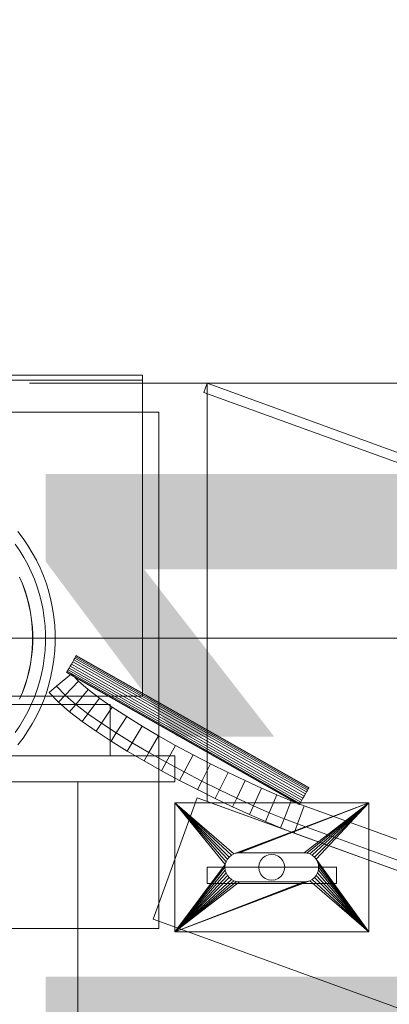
# Model space of a CAD drawing. Header units: millimetres. Extents: x -2233 to 61924, y -68080 to 6847.
# Tile 811 of 1022: x 26792 to 26906, y 1128 to 1433. Entities that reach past the tile are written whole.
import ezdxf

# ---------------------------------------------------------------- set-up
doc = ezdxf.new("R2010")
doc.units = ezdxf.units.MM
for name, color, linetype, lineweight in [('COTAS_P', 1, 'Continuous', 0), ('lateral_bajante_movil', 7, 'Continuous', 0), ('lateral_C05', 7, 'Continuous', 0)]:
    doc.layers.add(name, color=color, linetype=linetype, lineweight=lineweight)
doc.dimstyles.new('R19_100', dxfattribs={"dimtxt": 250, "dimasz": 150, "dimexe": 150, "dimexo": 80, "dimgap": 100, "dimtad": 1, "dimtih": 1, "dimtoh": 1, "dimdsep": 46, "dimcen": 0.09, "dimadec": 0, "dimazin": 0, "dimtfac": 1, "dimtdec": 4, "dimtofl": 0, "dimtmove": 0, "dimatfit": 3, "dimfxl": 1, "dimtolj": 1, "dimtzin": 0, "dimarcsym": 0})

# ---------------------------------------------------------------- blocks, each defined once
blk = doc.blocks.new('DIM_R27_9')
at = {"layer": 'COTAS_P'}
for p, q in [((26750.07, 1241), (27150.07, 1241)), ((27150.07, 1241), (27105.07, 1091)), ((27150.07, 0), (27150.07, 1241)), ((27150.07, 1241), (27195.07, 1091)), ((27150.07, 0), (27105.07, 150)), ((27150.07, 0), (27195.07, 150)), ((26750.07, 0), (27150.07, 0))]:
    blk.add_line(p, q, dxfattribs=at)
blk.add_text('1241 P', height=250, rotation=90, dxfattribs=at).set_placement((27050.07, 620.5))
blk = doc.blocks.new('DIM_R27_32')
at = {"layer": 'COTAS_P'}
for p, q in [((26795.07, 1320), (27495.07, 1320)), ((27495.07, 1320), (27450.07, 1170)), ((27495.07, 0), (27495.07, 1320)), ((27495.07, 1320), (27540.07, 1170)), ((27495.07, 0), (27450.07, 150)), ((27495.07, 0), (27540.07, 150)), ((26795.07, 0), (27495.07, 0))]:
    blk.add_line(p, q, dxfattribs=at)
blk.add_text('1320 P', height=250, rotation=90, dxfattribs=at).set_placement((27395.07, 660))

msp = doc.modelspace()

# ---------------------------------------------------------------- linework, layer by layer
at = {"layer": 'lateral_bajante_movil'}
for p, q in [((26849.041, 1317.181), (26850.067, 1320)), ((26850.067, 1320), (28353.576, 772.768)), ((26850.067, 1190.422), (26850.067, 1320)), ((26849.041, 1317.181), (28352.55, 769.949)), ((26808.067, 1233), (26807.684, 1232.325)), ((26808.451, 1233.675), (26808.067, 1233)), ((26880.067, 1192.081), (26808.067, 1233)), ((26808.451, 1233.675), (26808.809, 1234.304)), ((26808.451, 1233.675), (26880.451, 1192.756)), ((26808.809, 1234.304), (26809.116, 1234.844)), ((26808.809, 1234.304), (26880.809, 1193.385)), ((26809.116, 1234.844), (26809.351, 1235.259)), ((26809.116, 1234.844), (26881.116, 1193.925)), ((26809.351, 1235.259), (26809.499, 1235.519)), ((26809.351, 1235.259), (26881.351, 1194.34)), ((26809.499, 1235.519), (26809.55, 1235.608)), ((26809.499, 1235.519), (26881.499, 1194.6)), ((26809.55, 1235.608), (26881.55, 1194.689)), ((26803.471, 1226.143), (26808.067, 1230)), ((26806.636, 1230.481), (26806.585, 1230.392)), ((26806.585, 1230.392), (26878.585, 1189.473)), ((26806.784, 1230.741), (26806.636, 1230.481)), ((26806.636, 1230.481), (26878.636, 1189.562)), ((26807.019, 1231.156), (26806.784, 1230.741)), ((26806.784, 1230.741), (26878.784, 1189.822)), ((26807.326, 1231.696), (26807.019, 1231.156)), ((26807.019, 1231.156), (26879.019, 1190.237)), ((26807.684, 1232.325), (26807.326, 1231.696)), ((26807.326, 1231.696), (26879.326, 1190.777)), ((26807.684, 1232.325), (26879.684, 1191.406)), ((26808.067, 1230), (26810.304, 1227.656)), ((26810.304, 1227.656), (26806.174, 1223.304)), ((26810.304, 1227.656), (26813.212, 1225.119)), ((26801.173, 1224.215), (26803.471, 1226.143)), ((26801.173, 1224.215), (26804.11, 1221.128)), ((26803.471, 1226.143), (26806.174, 1223.304)), ((26813.212, 1225.119), (26809.416, 1220.472)), ((26813.212, 1225.119), (26816.712, 1222.422)), ((26806.174, 1223.304), (26804.11, 1221.128)), ((26804.11, 1221.128), (26807.518, 1218.149)), ((26806.174, 1223.304), (26809.416, 1220.472)), ((26816.712, 1222.422), (26813.16, 1217.586)), ((26816.712, 1222.422), (26820.724, 1219.602)), ((26809.416, 1220.472), (26807.518, 1218.149)), ((26807.518, 1218.149), (26811.384, 1215.168)), ((26809.416, 1220.472), (26813.16, 1217.586)), ((26813.16, 1217.586), (26811.384, 1215.168)), ((26813.16, 1217.586), (26817.36, 1214.634)), ((26820.724, 1219.602), (26817.36, 1214.634)), ((26820.724, 1219.602), (26825.17, 1216.695)), ((26811.384, 1215.168), (26815.678, 1212.15)), ((26817.36, 1214.634), (26815.678, 1212.15)), ((26817.36, 1214.634), (26821.955, 1211.629)), ((26825.17, 1216.695), (26821.955, 1211.629)), ((26825.17, 1216.695), (26829.97, 1213.735)), ((26815.678, 1212.15), (26820.347, 1209.096)), ((26821.955, 1211.629), (26820.347, 1209.096)), ((26821.955, 1211.629), (26826.879, 1208.593)), ((26829.97, 1213.735), (26826.879, 1208.593)), ((26829.97, 1213.735), (26835.046, 1210.759)), ((26820.347, 1209.096), (26825.333, 1206.021)), ((26826.879, 1208.593), (26825.333, 1206.021)), ((26826.879, 1208.593), (26832.061, 1205.554)), ((26835.046, 1210.759), (26832.061, 1205.554)), ((26835.046, 1210.759), (26840.317, 1207.801)), ((26825.333, 1206.021), (26830.568, 1202.951)), ((26832.061, 1205.554), (26830.568, 1202.951)), ((26832.061, 1205.554), (26837.427, 1202.543)), ((26840.317, 1207.801), (26837.427, 1202.543)), ((26840.317, 1207.801), (26845.707, 1204.898)), ((26830.568, 1202.951), (26835.982, 1199.914)), ((26837.427, 1202.543), (26835.982, 1199.914)), ((26837.427, 1202.543), (26842.903, 1199.593)), ((26845.707, 1204.898), (26842.903, 1199.593)), ((26845.707, 1204.898), (26851.134, 1202.085)), ((26835.982, 1199.914), (26841.501, 1196.941)), ((26842.903, 1199.593), (26841.501, 1196.941)), ((26842.903, 1199.593), (26848.413, 1196.737)), ((26851.134, 1202.085), (26848.413, 1196.737)), ((26851.134, 1202.085), (26856.52, 1199.397)), ((26856.52, 1199.397), (26853.882, 1194.008)), ((26856.52, 1199.397), (26861.786, 1196.87)), ((26841.501, 1196.941), (26847.053, 1194.063)), ((26848.413, 1196.737), (26847.053, 1194.063)), ((26848.413, 1196.737), (26853.882, 1194.008)), ((26861.786, 1196.87), (26859.234, 1191.44)), ((26861.786, 1196.87), (26866.853, 1194.539)), ((26847.053, 1194.063), (26852.563, 1191.313)), ((26853.882, 1194.008), (26852.563, 1191.313)), ((26853.882, 1194.008), (26859.234, 1191.44)), ((26866.853, 1194.539), (26864.394, 1189.066)), ((26866.853, 1194.539), (26871.642, 1192.44)), ((26880.451, 1192.756), (26880.809, 1193.385)), ((26880.809, 1193.385), (26881.116, 1193.925)), ((26881.116, 1193.925), (26881.351, 1194.34)), ((26881.351, 1194.34), (26881.499, 1194.6)), ((26881.499, 1194.6), (26881.55, 1194.689)), ((26833.309, 1153.955), (26846.989, 1191.543)), ((26846.989, 1191.543), (28350.498, 644.311)), ((28353.576, 643.19), (26850.067, 1190.422)), ((26852.563, 1191.313), (26857.957, 1188.725)), ((26859.234, 1191.44), (26857.957, 1188.725)), ((26859.234, 1191.44), (26864.394, 1189.066)), ((26871.642, 1192.44), (26869.289, 1186.921)), ((26871.642, 1192.44), (26876.073, 1190.609)), ((26876.073, 1190.609), (26873.851, 1185.036)), ((26876.073, 1190.609), (26880.067, 1189.081)), ((26879.019, 1190.237), (26878.784, 1189.822)), ((26879.326, 1190.777), (26879.019, 1190.237)), ((26879.684, 1191.406), (26879.326, 1190.777)), ((26880.067, 1192.081), (26879.684, 1191.406)), ((26880.067, 1192.081), (26880.451, 1192.756)), ((26840.067, 1150), (26840.067, 1190)), ((26840.067, 1190), (26855.654, 1170.878)), ((26840.067, 1190), (26855.91, 1171.722)), ((26840.067, 1190), (26856.326, 1172.5)), ((26840.067, 1190), (26856.886, 1173.182)), ((26840.067, 1190), (26857.567, 1173.742)), ((26840.067, 1190), (26858.345, 1174.157)), ((26840.067, 1190), (26900.067, 1190)), ((26857.957, 1188.725), (26863.164, 1186.33)), ((26900.067, 1190), (26858.345, 1174.157)), ((26900.067, 1190), (26859.19, 1174.414)), ((26900.067, 1190), (26860.067, 1174.5)), ((26864.394, 1189.066), (26863.164, 1186.33)), ((26864.394, 1189.066), (26869.289, 1186.921)), ((26880.067, 1189.081), (26878.015, 1183.443)), ((26878.636, 1189.562), (26878.585, 1189.473)), ((26878.784, 1189.822), (26878.636, 1189.562)), ((26900.067, 1190), (26880.067, 1174.5)), ((26880.067, 1189.081), (27084.991, 1114.495)), ((26900.067, 1190), (26880.945, 1174.414)), ((26900.067, 1190), (26881.79, 1174.157)), ((26900.067, 1190), (26882.568, 1173.742)), ((26900.067, 1190), (26883.249, 1173.182)), ((26900.067, 1190), (26883.809, 1172.5)), ((26900.067, 1190), (26900.067, 1150)), ((26863.164, 1186.33), (26868.113, 1184.161)), ((26869.289, 1186.921), (26868.113, 1184.161)), ((26868.113, 1184.161), (26872.74, 1182.249)), ((26869.289, 1186.921), (26873.851, 1185.036)), ((26873.851, 1185.036), (26872.74, 1182.249)), ((26873.851, 1185.036), (26878.015, 1183.443)), ((26872.74, 1182.249), (26876.989, 1180.624)), ((26878.015, 1183.443), (26876.989, 1180.624)), ((26878.015, 1183.443), (27082.939, 1108.857)), ((26876.989, 1180.624), (27081.912, 1106.038)), ((26855.91, 1171.722), (26855.654, 1170.878)), ((26856.326, 1172.5), (26855.91, 1171.722)), ((26856.886, 1173.182), (26856.326, 1172.5)), ((26857.567, 1173.742), (26856.886, 1173.182)), ((26858.345, 1174.157), (26857.567, 1173.742)), ((26859.19, 1174.414), (26858.345, 1174.157)), ((26860.067, 1174.5), (26859.19, 1174.414)), ((26880.067, 1174.5), (26860.067, 1174.5)), ((26866.603, 1172), (26866.204, 1171.035)), ((26867.239, 1172.828), (26866.603, 1172)), ((26868.067, 1173.464), (26867.239, 1172.828)), ((26869.032, 1173.864), (26868.067, 1173.464)), ((26870.067, 1174), (26869.032, 1173.864)), ((26871.103, 1173.864), (26870.067, 1174)), ((26872.067, 1173.464), (26871.103, 1173.864)), ((26872.896, 1172.828), (26872.067, 1173.464)), ((26873.532, 1172), (26872.896, 1172.828)), ((26873.931, 1171.035), (26873.532, 1172)), ((26880.945, 1174.414), (26880.067, 1174.5)), ((26881.79, 1174.157), (26880.945, 1174.414)), ((26882.568, 1173.742), (26881.79, 1174.157)), ((26883.249, 1173.182), (26882.568, 1173.742)), ((26883.809, 1172.5), (26883.249, 1173.182)), ((26900.067, 1150), (26883.809, 1172.5)), ((26884.225, 1171.722), (26883.809, 1172.5)), ((26900.067, 1150), (26884.225, 1171.722)), ((26884.481, 1170.878), (26884.225, 1171.722)), ((26840.067, 1150), (26855.654, 1170.878)), ((26855.567, 1170), (26840.067, 1150)), ((26855.654, 1169.122), (26840.067, 1150)), ((26850.067, 1170), (26890.067, 1170)), ((26850.067, 1170), (26850.067, 1165)), ((26855.654, 1170.878), (26855.567, 1170)), ((26855.567, 1170), (26855.654, 1169.122)), ((26855.654, 1169.122), (26855.91, 1168.278)), ((26866.204, 1171.035), (26866.067, 1170)), ((26866.067, 1170), (26866.204, 1168.965)), ((26866.204, 1168.965), (26866.603, 1168)), ((26873.532, 1168), (26873.931, 1168.965)), ((26874.067, 1170), (26873.931, 1171.035)), ((26873.931, 1168.965), (26874.067, 1170)), ((26884.225, 1168.278), (26884.481, 1169.122)), ((26900.067, 1150), (26884.481, 1170.878)), ((26884.567, 1170), (26884.481, 1170.878)), ((26884.481, 1169.122), (26884.567, 1170)), ((26884.481, 1169.122), (26900.067, 1150)), ((26884.567, 1170), (26900.067, 1150)), ((26890.067, 1165), (26890.067, 1170)), ((26855.91, 1168.278), (26840.067, 1150)), ((26856.326, 1167.5), (26840.067, 1150)), ((26856.886, 1166.818), (26840.067, 1150)), ((26857.567, 1166.258), (26840.067, 1150)), ((26858.345, 1165.843), (26840.067, 1150)), ((26881.79, 1165.843), (26840.067, 1150)), ((26855.91, 1168.278), (26856.326, 1167.5)), ((26856.326, 1167.5), (26856.886, 1166.818)), ((26856.886, 1166.818), (26857.567, 1166.258)), ((26857.567, 1166.258), (26858.345, 1165.843)), ((26858.345, 1165.843), (26859.19, 1165.586)), ((26866.603, 1168), (26867.239, 1167.172)), ((26867.239, 1167.172), (26868.067, 1166.536)), ((26868.067, 1166.536), (26869.032, 1166.136)), ((26869.032, 1166.136), (26870.067, 1166)), ((26870.067, 1166), (26871.103, 1166.136)), ((26871.103, 1166.136), (26872.067, 1166.536)), ((26872.067, 1166.536), (26872.896, 1167.172)), ((26872.896, 1167.172), (26873.532, 1168)), ((26880.945, 1165.586), (26881.79, 1165.843)), ((26881.79, 1165.843), (26882.568, 1166.258)), ((26881.79, 1165.843), (26900.067, 1150)), ((26882.568, 1166.258), (26883.249, 1166.818)), ((26882.568, 1166.258), (26900.067, 1150)), ((26883.249, 1166.818), (26883.809, 1167.5)), ((26883.249, 1166.818), (26900.067, 1150)), ((26883.809, 1167.5), (26884.225, 1168.278)), ((26883.809, 1167.5), (26900.067, 1150)), ((26884.225, 1168.278), (26900.067, 1150)), ((26859.19, 1165.586), (26840.067, 1150)), ((26880.945, 1165.586), (26840.067, 1150)), ((26860.067, 1165.5), (26840.067, 1150)), ((26880.067, 1165.5), (26840.067, 1150)), ((26850.067, 1165), (26890.067, 1165)), ((26859.19, 1165.586), (26860.067, 1165.5)), ((26860.067, 1165.5), (26880.067, 1165.5)), ((26880.067, 1165.5), (26880.945, 1165.586)), ((26833.309, 1153.955), (28336.817, 606.723)), ((26900.067, 1150), (26840.067, 1150))]:
    msp.add_line(p, q, dxfattribs=at)
at = {"layer": 'lateral_C05'}
for p, q in [((26670.067, 1322.5), (26830.067, 1322.5)), ((26830.067, 1321), (26830.067, 1322.5)), ((26670.067, 1321), (26830.067, 1321)), ((26830.067, 1223), (26830.067, 1321)), ((26665.067, 1311), (26835.067, 1311)), ((26835.067, 1151), (26835.067, 1311)), ((26791.505, 1274.045), (26793.1, 1271.938)), ((26790.664, 1270.187), (26792.069, 1268.127)), ((26793.1, 1271.938), (26794.589, 1269.755)), ((26794.589, 1269.755), (26795.967, 1267.5)), ((26792.069, 1268.127), (26793.369, 1266)), ((26795.967, 1267.5), (26797.231, 1265.179)), ((26793.369, 1266), (26794.561, 1263.811)), ((26794.561, 1263.811), (26795.643, 1261.564)), ((26797.231, 1265.179), (26798.377, 1262.798)), ((26795.643, 1261.564), (26796.611, 1259.267)), ((26798.377, 1262.798), (26799.404, 1260.363)), ((26799.404, 1260.363), (26800.308, 1257.88)), ((26791.997, 1259.919), (26792.888, 1257.806)), ((26792.033, 1259.936), (26792.925, 1257.82)), ((26792.888, 1257.806), (26793.672, 1255.65)), ((26792.925, 1257.82), (26793.71, 1255.663)), ((26796.611, 1259.267), (26797.464, 1256.924)), ((26800.308, 1257.88), (26801.087, 1255.355)), ((26793.672, 1255.65), (26794.348, 1253.459)), ((26793.71, 1255.663), (26794.387, 1253.469)), ((26797.464, 1256.924), (26798.199, 1254.542)), ((26798.199, 1254.542), (26798.814, 1252.126)), ((26801.087, 1255.355), (26801.739, 1252.794)), ((26794.348, 1253.459), (26794.914, 1251.236)), ((26794.387, 1253.469), (26794.953, 1251.245)), ((26794.914, 1251.236), (26795.369, 1248.988)), ((26794.953, 1251.245), (26795.408, 1248.995)), ((26798.814, 1252.126), (26799.308, 1249.682)), ((26801.739, 1252.794), (26802.262, 1250.203)), ((26795.369, 1248.988), (26795.71, 1246.72)), ((26795.408, 1248.995), (26795.75, 1246.725)), ((26799.308, 1249.682), (26799.679, 1247.217)), ((26802.262, 1250.203), (26802.656, 1247.59)), ((26795.71, 1246.72), (26795.939, 1244.438)), ((26795.75, 1246.725), (26795.979, 1244.441)), ((26799.679, 1247.217), (26799.928, 1244.737)), ((26802.656, 1247.59), (26802.919, 1244.961)), ((26802.919, 1244.961), (26803.051, 1242.321)), ((26795.939, 1244.438), (26796.053, 1242.147)), ((26795.979, 1244.441), (26796.093, 1242.148)), ((26796.053, 1242.147), (26796.053, 1239.853)), ((26796.093, 1242.148), (26796.093, 1239.852)), ((26799.928, 1244.737), (26800.052, 1242.247)), ((26800.052, 1242.247), (26800.052, 1239.753)), ((26803.051, 1242.321), (26803.051, 1239.679)), ((26796.053, 1239.853), (26795.939, 1237.562)), ((26796.093, 1239.852), (26795.979, 1237.559)), ((26800.052, 1239.753), (26799.928, 1237.263)), ((26803.051, 1239.679), (26802.919, 1237.039)), ((26795.939, 1237.562), (26795.71, 1235.28)), ((26795.979, 1237.559), (26795.75, 1235.275)), ((26799.928, 1237.263), (26799.679, 1234.783)), ((26802.919, 1237.039), (26802.656, 1234.41)), ((26795.369, 1233.012), (26794.914, 1230.764)), ((26795.408, 1233.005), (26794.953, 1230.755)), ((26795.71, 1235.28), (26795.369, 1233.012)), ((26795.75, 1235.275), (26795.408, 1233.005)), ((26799.679, 1234.783), (26799.308, 1232.318)), ((26802.656, 1234.41), (26802.262, 1231.797)), ((26794.914, 1230.764), (26794.348, 1228.541)), ((26794.953, 1230.755), (26794.387, 1228.531)), ((26798.814, 1229.874), (26798.199, 1227.458)), ((26799.308, 1232.318), (26798.814, 1229.874)), ((26802.262, 1231.797), (26801.739, 1229.206)), ((26794.348, 1228.541), (26793.672, 1226.35)), ((26794.387, 1228.531), (26793.71, 1226.337)), ((26798.199, 1227.458), (26797.464, 1225.076)), ((26801.087, 1226.645), (26800.308, 1224.12)), ((26801.739, 1229.206), (26801.087, 1226.645)), ((26792.888, 1224.194), (26791.997, 1222.081)), ((26792.925, 1224.18), (26792.033, 1222.064)), ((26793.672, 1226.35), (26792.888, 1224.194)), ((26793.71, 1226.337), (26792.925, 1224.18)), ((26797.464, 1225.076), (26796.611, 1222.733)), ((26800.308, 1224.12), (26799.404, 1221.637)), ((26670.067, 1223), (26830.067, 1223)), ((26796.611, 1222.733), (26795.643, 1220.436)), ((26799.404, 1221.637), (26798.377, 1219.202)), ((26680.067, 1220.5), (26820.067, 1220.5)), ((26794.561, 1218.189), (26793.369, 1216)), ((26793.57, 1220.5), (26793.586, 1220.5)), ((26793.586, 1220.5), (26793.618, 1220.5)), ((26793.618, 1220.5), (26793.666, 1220.5)), ((26793.666, 1220.5), (26793.73, 1220.5)), ((26793.73, 1220.5), (26793.81, 1220.5)), ((26793.81, 1220.5), (26793.906, 1220.5)), ((26793.906, 1220.5), (26794.017, 1220.5)), ((26794.017, 1220.5), (26794.143, 1220.5)), ((26794.143, 1220.5), (26794.283, 1220.5)), ((26794.283, 1220.5), (26794.438, 1220.5)), ((26794.438, 1220.5), (26794.607, 1220.5)), ((26795.643, 1220.436), (26794.561, 1218.189)), ((26794.607, 1220.5), (26794.79, 1220.5)), ((26794.79, 1220.5), (26794.986, 1220.5)), ((26794.986, 1220.5), (26795.194, 1220.5)), ((26795.194, 1220.5), (26795.414, 1220.5)), ((26795.414, 1220.5), (26795.646, 1220.5)), ((26795.646, 1220.5), (26795.889, 1220.5)), ((26795.889, 1220.5), (26796.143, 1220.5)), ((26796.143, 1220.5), (26796.406, 1220.5)), ((26796.406, 1220.5), (26796.678, 1220.5)), ((26796.678, 1220.5), (26796.959, 1220.5)), ((26796.959, 1220.5), (26797.247, 1220.5)), ((26798.377, 1219.202), (26797.231, 1216.821)), ((26797.247, 1220.5), (26797.543, 1220.5)), ((26797.543, 1220.5), (26797.844, 1220.5)), ((26797.844, 1220.5), (26798.152, 1220.5)), ((26798.152, 1220.5), (26798.464, 1220.5)), ((26798.464, 1220.5), (26798.78, 1220.5)), ((26798.78, 1220.5), (26799.099, 1220.5)), ((26799.099, 1220.5), (26799.42, 1220.5)), ((26799.42, 1220.5), (26799.743, 1220.5)), ((26800.067, 1220.5), (26799.743, 1220.5)), ((26805.067, 1220.5), (26800.067, 1220.5)), ((26805.067, 1220.5), (26805.386, 1220.5)), ((26805.386, 1220.5), (26805.705, 1220.5)), ((26805.705, 1220.5), (26806.021, 1220.5)), ((26806.021, 1220.5), (26806.336, 1220.5)), ((26806.336, 1220.5), (26806.647, 1220.5)), ((26806.647, 1220.5), (26806.954, 1220.5)), ((26806.954, 1220.5), (26807.257, 1220.5)), ((26807.257, 1220.5), (26807.555, 1220.5)), ((26807.555, 1220.5), (26807.847, 1220.5)), ((26807.847, 1220.5), (26808.132, 1220.5)), ((26808.132, 1220.5), (26808.409, 1220.5)), ((26808.409, 1220.5), (26808.679, 1220.5)), ((26808.679, 1220.5), (26808.94, 1220.5)), ((26808.94, 1220.5), (26809.191, 1220.5)), ((26809.191, 1220.5), (26809.433, 1220.5)), ((26809.433, 1220.5), (26809.664, 1220.5)), ((26809.664, 1220.5), (26809.884, 1220.5)), ((26809.884, 1220.5), (26810.092, 1220.5)), ((26810.092, 1220.5), (26810.288, 1220.5)), ((26810.288, 1220.5), (26810.472, 1220.5)), ((26810.472, 1220.5), (26810.643, 1220.5)), ((26810.643, 1220.5), (26810.8, 1220.5)), ((26810.8, 1220.5), (26810.943, 1220.5)), ((26810.943, 1220.5), (26811.073, 1220.5)), ((26811.073, 1220.5), (26811.188, 1220.5)), ((26811.188, 1220.5), (26811.288, 1220.5)), ((26811.288, 1220.5), (26811.373, 1220.5)), ((26811.373, 1220.5), (26811.443, 1220.5)), ((26811.443, 1220.5), (26811.497, 1220.5)), ((26811.497, 1220.5), (26811.536, 1220.5)), ((26811.536, 1220.5), (26811.56, 1220.5)), ((26820.067, 1204.5), (26820.067, 1220.5)), ((26793.369, 1216), (26792.069, 1213.873)), ((26795.967, 1214.5), (26794.589, 1212.245)), ((26797.231, 1216.821), (26795.967, 1214.5)), ((26792.069, 1213.873), (26790.664, 1211.813)), ((26794.589, 1212.245), (26793.1, 1210.062)), ((26793.1, 1210.062), (26791.505, 1207.955)), ((26660.067, 1204.5), (26840.067, 1204.5)), ((26680.067, 1204.5), (26820.067, 1204.5)), ((26793.57, 1204.5), (26793.586, 1204.5)), ((26793.586, 1204.5), (26793.618, 1204.5)), ((26793.618, 1204.5), (26793.666, 1204.5)), ((26793.666, 1204.5), (26793.73, 1204.5)), ((26793.73, 1204.5), (26793.81, 1204.5)), ((26793.81, 1204.5), (26793.906, 1204.5)), ((26793.906, 1204.5), (26794.017, 1204.5)), ((26794.017, 1204.5), (26794.143, 1204.5)), ((26794.143, 1204.5), (26794.283, 1204.5)), ((26794.283, 1204.5), (26794.438, 1204.5)), ((26794.438, 1204.5), (26794.607, 1204.5)), ((26794.607, 1204.5), (26794.79, 1204.5)), ((26794.79, 1204.5), (26794.986, 1204.5)), ((26794.986, 1204.5), (26795.194, 1204.5)), ((26795.194, 1204.5), (26795.414, 1204.5)), ((26795.414, 1204.5), (26795.646, 1204.5)), ((26795.646, 1204.5), (26795.889, 1204.5)), ((26795.889, 1204.5), (26796.143, 1204.5)), ((26796.143, 1204.5), (26796.406, 1204.5)), ((26796.406, 1204.5), (26796.678, 1204.5)), ((26796.678, 1204.5), (26796.959, 1204.5)), ((26796.959, 1204.5), (26797.247, 1204.5)), ((26797.074, 1204.5), (26797.095, 1204.5)), ((26797.095, 1204.5), (26797.129, 1204.5)), ((26797.129, 1204.5), (26797.177, 1204.5)), ((26797.177, 1204.5), (26797.238, 1204.5)), ((26797.238, 1204.5), (26797.312, 1204.5)), ((26797.247, 1204.5), (26797.543, 1204.5)), ((26797.312, 1204.5), (26797.399, 1204.5)), ((26797.399, 1204.5), (26797.499, 1204.5)), ((26797.499, 1204.5), (26797.612, 1204.5)), ((26797.543, 1204.5), (26797.844, 1204.5)), ((26797.612, 1204.5), (26797.737, 1204.5)), ((26797.737, 1204.5), (26797.874, 1204.5)), ((26797.844, 1204.5), (26798.152, 1204.5)), ((26797.874, 1204.5), (26798.023, 1204.5)), ((26798.023, 1204.5), (26798.183, 1204.5)), ((26798.152, 1204.5), (26798.464, 1204.5)), ((26798.183, 1204.5), (26798.354, 1204.5)), ((26798.354, 1204.5), (26798.536, 1204.5)), ((26798.464, 1204.5), (26798.78, 1204.5)), ((26798.536, 1204.5), (26798.727, 1204.5)), ((26798.727, 1204.5), (26798.928, 1204.5)), ((26798.78, 1204.5), (26799.099, 1204.5)), ((26798.928, 1204.5), (26799.138, 1204.5)), ((26799.099, 1204.5), (26799.42, 1204.5)), ((26799.138, 1204.5), (26799.357, 1204.5)), ((26799.357, 1204.5), (26799.583, 1204.5)), ((26799.42, 1204.5), (26799.743, 1204.5)), ((26799.583, 1204.5), (26799.817, 1204.5)), ((26800.067, 1204.5), (26799.743, 1204.5)), ((26799.817, 1204.5), (26800.058, 1204.5)), ((26800.058, 1204.5), (26800.305, 1204.5)), ((26805.067, 1204.5), (26800.067, 1204.5)), ((26800.305, 1204.5), (26800.558, 1204.5)), ((26800.558, 1204.5), (26800.816, 1204.5)), ((26800.816, 1204.5), (26801.078, 1204.5)), ((26801.078, 1204.5), (26801.344, 1204.5)), ((26801.344, 1204.5), (26801.612, 1204.5)), ((26801.612, 1204.5), (26801.884, 1204.5)), ((26801.884, 1204.5), (26802.156, 1204.5)), ((26802.156, 1204.5), (26802.43, 1204.5)), ((26802.43, 1204.5), (26802.705, 1204.5)), ((26802.705, 1204.5), (26802.979, 1204.5)), ((26802.979, 1204.5), (26803.251, 1204.5)), ((26803.251, 1204.5), (26803.523, 1204.5)), ((26803.523, 1204.5), (26803.791, 1204.5)), ((26803.791, 1204.5), (26804.057, 1204.5)), ((26804.057, 1204.5), (26804.319, 1204.5)), ((26804.319, 1204.5), (26804.577, 1204.5)), ((26804.577, 1204.5), (26804.83, 1204.5)), ((26804.83, 1204.5), (26805.077, 1204.5)), ((26805.067, 1204.5), (26805.386, 1204.5)), ((26805.077, 1204.5), (26805.317, 1204.5)), ((26805.317, 1204.5), (26805.551, 1204.5)), ((26805.386, 1204.5), (26805.705, 1204.5)), ((26805.551, 1204.5), (26805.778, 1204.5)), ((26805.705, 1204.5), (26806.021, 1204.5)), ((26805.778, 1204.5), (26805.997, 1204.5)), ((26805.997, 1204.5), (26806.207, 1204.5)), ((26806.021, 1204.5), (26806.336, 1204.5)), ((26806.207, 1204.5), (26806.408, 1204.5)), ((26806.336, 1204.5), (26806.647, 1204.5)), ((26806.408, 1204.5), (26806.599, 1204.5)), ((26806.599, 1204.5), (26806.781, 1204.5)), ((26806.647, 1204.5), (26806.954, 1204.5)), ((26806.781, 1204.5), (26806.952, 1204.5)), ((26806.952, 1204.5), (26807.112, 1204.5)), ((26806.954, 1204.5), (26807.257, 1204.5)), ((26807.112, 1204.5), (26807.261, 1204.5)), ((26807.257, 1204.5), (26807.555, 1204.5)), ((26807.261, 1204.5), (26807.398, 1204.5)), ((26807.398, 1204.5), (26807.523, 1204.5)), ((26807.523, 1204.5), (26807.636, 1204.5)), ((26807.555, 1204.5), (26807.847, 1204.5)), ((26807.636, 1204.5), (26807.736, 1204.5)), ((26807.736, 1204.5), (26807.823, 1204.5)), ((26807.823, 1204.5), (26807.897, 1204.5)), ((26807.847, 1204.5), (26808.132, 1204.5)), ((26807.897, 1204.5), (26807.958, 1204.5)), ((26807.958, 1204.5), (26808.006, 1204.5)), ((26808.006, 1204.5), (26808.04, 1204.5)), ((26808.04, 1204.5), (26808.061, 1204.5)), ((26808.132, 1204.5), (26808.409, 1204.5)), ((26808.409, 1204.5), (26808.679, 1204.5)), ((26808.679, 1204.5), (26808.94, 1204.5)), ((26808.94, 1204.5), (26809.191, 1204.5)), ((26809.191, 1204.5), (26809.433, 1204.5)), ((26809.433, 1204.5), (26809.664, 1204.5)), ((26809.664, 1204.5), (26809.884, 1204.5)), ((26809.884, 1204.5), (26810.092, 1204.5)), ((26810.092, 1204.5), (26810.288, 1204.5)), ((26810.288, 1204.5), (26810.472, 1204.5)), ((26810.472, 1204.5), (26810.643, 1204.5)), ((26810.643, 1204.5), (26810.8, 1204.5)), ((26810.8, 1204.5), (26810.943, 1204.5)), ((26810.943, 1204.5), (26811.073, 1204.5)), ((26811.073, 1204.5), (26811.188, 1204.5)), ((26811.188, 1204.5), (26811.288, 1204.5)), ((26811.288, 1204.5), (26811.373, 1204.5)), ((26811.373, 1204.5), (26811.443, 1204.5)), ((26811.443, 1204.5), (26811.497, 1204.5)), ((26811.497, 1204.5), (26811.536, 1204.5)), ((26811.536, 1204.5), (26811.56, 1204.5)), ((26840.067, 1196.5), (26840.067, 1204.5)), ((26660.067, 1196.5), (26840.067, 1196.5)), ((26770.067, 1196.5), (26810.067, 1196.5)), ((26797.074, 1196.5), (26797.095, 1196.5)), ((26797.095, 1196.5), (26797.129, 1196.5)), ((26797.129, 1196.5), (26797.177, 1196.5)), ((26797.177, 1196.5), (26797.238, 1196.5)), ((26797.238, 1196.5), (26797.312, 1196.5)), ((26797.312, 1196.5), (26797.399, 1196.5)), ((26797.399, 1196.5), (26797.499, 1196.5)), ((26797.499, 1196.5), (26797.612, 1196.5)), ((26797.612, 1196.5), (26797.737, 1196.5)), ((26797.737, 1196.5), (26797.874, 1196.5)), ((26797.874, 1196.5), (26798.023, 1196.5)), ((26798.023, 1196.5), (26798.183, 1196.5)), ((26798.183, 1196.5), (26798.354, 1196.5)), ((26798.354, 1196.5), (26798.536, 1196.5)), ((26798.536, 1196.5), (26798.727, 1196.5)), ((26798.727, 1196.5), (26798.928, 1196.5)), ((26798.928, 1196.5), (26799.138, 1196.5)), ((26799.138, 1196.5), (26799.357, 1196.5)), ((26799.357, 1196.5), (26799.583, 1196.5)), ((26799.583, 1196.5), (26799.817, 1196.5)), ((26799.817, 1196.5), (26800.058, 1196.5)), ((26800.058, 1196.5), (26800.305, 1196.5)), ((26800.305, 1196.5), (26800.558, 1196.5)), ((26800.558, 1196.5), (26800.816, 1196.5)), ((26800.816, 1196.5), (26801.078, 1196.5)), ((26801.078, 1196.5), (26801.344, 1196.5)), ((26801.344, 1196.5), (26801.612, 1196.5)), ((26801.612, 1196.5), (26801.884, 1196.5)), ((26801.884, 1196.5), (26802.156, 1196.5)), ((26802.156, 1196.5), (26802.43, 1196.5)), ((26802.43, 1196.5), (26802.705, 1196.5)), ((26802.705, 1196.5), (26802.979, 1196.5)), ((26802.979, 1196.5), (26803.251, 1196.5)), ((26803.251, 1196.5), (26803.523, 1196.5)), ((26803.523, 1196.5), (26803.791, 1196.5)), ((26803.791, 1196.5), (26804.057, 1196.5)), ((26804.057, 1196.5), (26804.319, 1196.5)), ((26804.319, 1196.5), (26804.577, 1196.5)), ((26804.577, 1196.5), (26804.83, 1196.5)), ((26804.83, 1196.5), (26805.077, 1196.5)), ((26805.077, 1196.5), (26805.317, 1196.5)), ((26805.317, 1196.5), (26805.551, 1196.5)), ((26805.551, 1196.5), (26805.778, 1196.5)), ((26805.778, 1196.5), (26805.997, 1196.5)), ((26805.997, 1196.5), (26806.207, 1196.5)), ((26806.207, 1196.5), (26806.408, 1196.5)), ((26806.408, 1196.5), (26806.599, 1196.5)), ((26806.599, 1196.5), (26806.781, 1196.5)), ((26806.781, 1196.5), (26806.952, 1196.5)), ((26806.952, 1196.5), (26807.112, 1196.5)), ((26807.112, 1196.5), (26807.261, 1196.5)), ((26807.261, 1196.5), (26807.398, 1196.5)), ((26807.398, 1196.5), (26807.523, 1196.5)), ((26807.523, 1196.5), (26807.636, 1196.5)), ((26807.636, 1196.5), (26807.736, 1196.5)), ((26807.736, 1196.5), (26807.823, 1196.5)), ((26807.823, 1196.5), (26807.897, 1196.5)), ((26807.897, 1196.5), (26807.958, 1196.5)), ((26807.958, 1196.5), (26808.006, 1196.5)), ((26808.006, 1196.5), (26808.04, 1196.5)), ((26808.04, 1196.5), (26808.061, 1196.5)), ((26810.067, 1008), (26810.067, 1196.5)), ((26665.067, 1151), (26835.067, 1151))]:
    msp.add_line(p, q, dxfattribs=at)

# ---------------------------------------------------------------- dimensions: what is measured, and where the dimension line sits
at = {"layer": 'COTAS_P'}
for p1, p2, distance, picture, middle in [((26795.067, 0), (26795.067, 1320), -700, 'DIM_R27_32', (27495.067, 660)), ((26750.067, 0), (26750.067, 1241), -400, 'DIM_R27_9', (27150.067, 620.5))]:
    dim = msp.add_aligned_dim(p1=p1, p2=p2, distance=distance, text='<> P', dimstyle='R19_100', dxfattribs=at)
    dim.commit()
    dim.dimension.update_dxf_attribs({"geometry": picture, "text_midpoint": middle})

doc.saveas('drawing.dxf')
